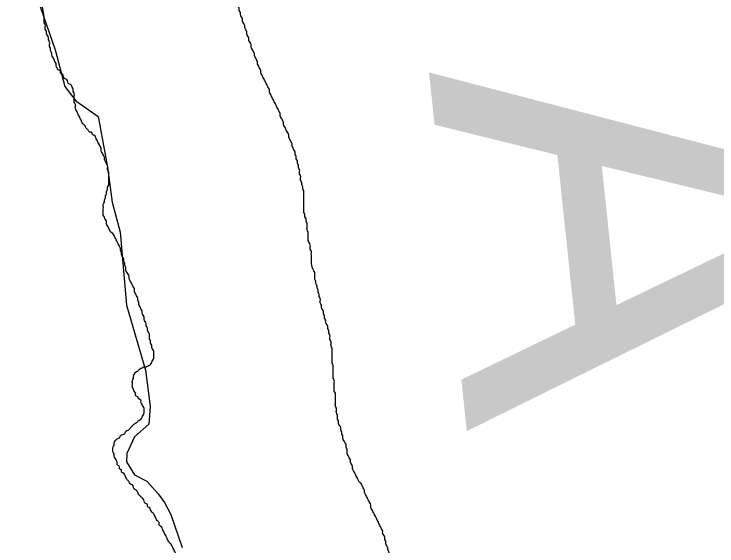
# Model space of a CAD drawing. Extents: x 813775 to 1157140, y 1757555 to 1979907.
# Drawn here: x 1007437 to 1009261, y 1846104 to 1847484 of the extents above; entities that cross this region are included whole.
import ezdxf

# ---------------------------------------------------------------- set-up
doc = ezdxf.new("R2010")
doc.units = 0
doc.layers.add('Level 6', color=7, linetype='Continuous')
doc.layers.add('Level 9', color=7, linetype='Continuous')

msp = doc.modelspace()

# ---------------------------------------------------------------- linework, layer by layer
at = {"layer": 'Level 6'}
msp.add_lwpolyline([(1007437.2, 1847699.8), (1007544.1, 1847391.2), (1007568.8, 1847296.6), (1007597.6, 1847259.5), (1007655.2, 1847218.4), (1007679.8, 1847086.7), (1007692.2, 1846996.2), (1007712.7, 1846918), (1007729.2, 1846728.7), (1007778.5, 1846560), (1007790.8, 1846465.4), (1007786.7, 1846420.1), (1007749.7, 1846387.2), (1007730.1, 1846343.8), (1007728.7, 1846322.2), (1007749.7, 1846288.5), (1007781.4, 1846272.1), (1007811.4, 1846239.1), (1007827.3, 1846216.7), (1007844.3, 1846185.6), (1007873.1, 1846099.2)], dxfattribs=at)
msp.add_lwpolyline([(1007437.2, 1847699.8), (1007544.1, 1847391.2), (1007568.8, 1847296.6), (1007597.6, 1847259.5), (1007655.2, 1847218.4), (1007679.8, 1847086.7), (1007692.2, 1846996.2), (1007712.7, 1846918), (1007729.2, 1846728.7), (1007778.5, 1846560), (1007790.8, 1846465.4), (1007786.7, 1846420.1), (1007749.7, 1846387.2), (1007730.1, 1846343.8), (1007728.7, 1846322.2), (1007749.7, 1846288.5), (1007781.4, 1846272.1), (1007811.4, 1846239.1), (1007827.3, 1846216.7), (1007844.3, 1846185.6), (1007873.1, 1846099.2)], dxfattribs=at)
msp.add_lwpolyline([(1007437.2, 1847699.8), (1007544.1, 1847391.2), (1007568.8, 1847296.6), (1007597.6, 1847259.5), (1007655.2, 1847218.4), (1007679.8, 1847086.7), (1007692.2, 1846996.2), (1007712.7, 1846918), (1007729.2, 1846728.7), (1007778.5, 1846560), (1007790.8, 1846465.4), (1007786.7, 1846420.1), (1007749.7, 1846387.2), (1007730.1, 1846343.8), (1007728.7, 1846322.2), (1007749.7, 1846288.5), (1007781.4, 1846272.1), (1007811.4, 1846239.1), (1007827.3, 1846216.7), (1007844.3, 1846185.6), (1007873.1, 1846099.2)], dxfattribs=at)
at = {"layer": 'Level 9'}
for points in [[(1008069.2, 1847360.1), (1008066.4, 1847365.6), (1008063.6, 1847371.2), (1008060.8, 1847376.8), (1008060.8, 1847382.4), (1008058, 1847388), (1008055.2, 1847393.6), (1008052.4, 1847399.1), (1008052.4, 1847404.7), (1008049.6, 1847410.3), (1008046.8, 1847415.9), (1008046.8, 1847421.5), (1008044.1, 1847427), (1008041.3, 1847432.6), (1008041.3, 1847438.2), (1008038.5, 1847443.8), (1008035.7, 1847449.4), (1008035.7, 1847455), (1008032.9, 1847460.5), (1008030.1, 1847466.1), (1008030.1, 1847471.7), (1008027.3, 1847477.3), (1008024.5, 1847482.9), (1008024.5, 1847488.4), (1008021.7, 1847494), (1008021.7, 1847499.6), (1008018.9, 1847505.2), (1008018.9, 1847510.8), (1008016.2, 1847516.4), (1008016.2, 1847521.9), (1008013.4, 1847527.5), (1008013.4, 1847533.1), (1008013.4, 1847538.7), (1008010.6, 1847544.3), (1008010.6, 1847549.8), (1008010.6, 1847555.4), (1008007.8, 1847561), (1008007.8, 1847566.6), (1008005, 1847572.2), (1008005, 1847577.8), (1008002.2, 1847583.3), (1008002.2, 1847588.9), (1007999.4, 1847594.5), (1007999.4, 1847600.1), (1007996.6, 1847605.7), (1007996.6, 1847611.3), (1007993.8, 1847616.8), (1007993.8, 1847622.4), (1007993.8, 1847628), (1007991, 1847633.6), (1007988.3, 1847639.2), (1007988.3, 1847644.7), (1007985.5, 1847650.3), (1007982.7, 1847655.9), (1007979.9, 1847661.5), (1007977.1, 1847667.1), (1007977.1, 1847672.7), (1007974.3, 1847678.2), (1007971.5, 1847683.8), (1007968.7, 1847689.4), (1007965.9, 1847695), (1007965.9, 1847700.6), (1007963.2, 1847706.1), (1007960.4, 1847711.7), (1007957.6, 1847717.3), (1007957.6, 1847722.9), (1007954.8, 1847728.5), (1007952, 1847734.1), (1007949.2, 1847739.6), (1007949.2, 1847745.2), (1007946.4, 1847750.8), (1007946.4, 1847756.4), (1007946.4, 1847762), (1007943.6, 1847767.6), (1007943.6, 1847773.1), (1007943.6, 1847778.7), (1007940.8, 1847784.3), (1007940.8, 1847789.9), (1007940.8, 1847795.5), (1007940.8, 1847801), (1007940.8, 1847806.6), (1007940.8, 1847812.2), (1007940.8, 1847817.8), (1007940.8, 1847823.4), (1007940.8, 1847829), (1007940.8, 1847834.5), (1007940.8, 1847840.1), (1007940.8, 1847845.7), (1007940.8, 1847851.3), (1007940.8, 1847856.9), (1007940.8, 1847862.4)], [(1007682.8, 1847068.5), (1007682.8, 1847074.1), (1007680, 1847079.7), (1007680, 1847085.2), (1007680, 1847090.8), (1007677.2, 1847096.4), (1007674.4, 1847102), (1007671.6, 1847107.6), (1007671.6, 1847113.2), (1007668.8, 1847118.7), (1007666.1, 1847124.3), (1007663.3, 1847129.9), (1007663.3, 1847135.5), (1007660.5, 1847141.1), (1007657.7, 1847146.7), (1007654.9, 1847152.2), (1007652.1, 1847157.8), (1007649.3, 1847163.4), (1007646.5, 1847169), (1007640.9, 1847171.8), (1007638.2, 1847177.4), (1007632.6, 1847177.4), (1007629.8, 1847182.9), (1007624.2, 1847188.5), (1007621.4, 1847194.1), (1007615.8, 1847199.7), (1007613, 1847205.3), (1007610.3, 1847210.8), (1007607.5, 1847216.4), (1007604.7, 1847222), (1007601.9, 1847227.6), (1007599.1, 1847233.2), (1007596.3, 1847238.8), (1007596.3, 1847244.3), (1007596.3, 1847249.9), (1007593.5, 1847255.5), (1007593.5, 1847261.1), (1007593.5, 1847266.7), (1007593.5, 1847272.2), (1007593.5, 1847277.8), (1007590.7, 1847283.4), (1007590.7, 1847289), (1007587.9, 1847294.6), (1007585.2, 1847300.2), (1007579.6, 1847302.9), (1007576.8, 1847308.5), (1007574, 1847314.1), (1007568.4, 1847316.9), (1007565.6, 1847322.5), (1007562.8, 1847328.1), (1007557.3, 1847330.9), (1007557.3, 1847336.4), (1007551.7, 1847339.2), (1007548.9, 1847344.8), (1007546.1, 1847350.4), (1007546.1, 1847356), (1007543.3, 1847361.6), (1007540.5, 1847367.1), (1007537.7, 1847372.7), (1007534.9, 1847378.3), (1007534.9, 1847383.9), (1007532.1, 1847389.5), (1007532.1, 1847395.1), (1007529.4, 1847400.6), (1007529.4, 1847406.2), (1007529.4, 1847411.8), (1007526.6, 1847417.4), (1007526.6, 1847423), (1007523.8, 1847428.5), (1007521, 1847434.1), (1007521, 1847439.7), (1007518.2, 1847445.3), (1007518.2, 1847450.9), (1007518.2, 1847456.5), (1007515.4, 1847462), (1007515.4, 1847467.6), (1007515.4, 1847473.2), (1007508.4, 1847512.5)], [(1008208.6, 1846857.7), (1008208.6, 1846863.3), (1008208.6, 1846868.8), (1008205.9, 1846874.4), (1008205.9, 1846880), (1008205.9, 1846885.6), (1008203.1, 1846891.2), (1008200.3, 1846896.7), (1008200.3, 1846902.3), (1008200.3, 1846907.9), (1008200.3, 1846913.5), (1008200.3, 1846919.1), (1008197.5, 1846924.7), (1008197.5, 1846930.2), (1008197.5, 1846935.8), (1008197.5, 1846941.4), (1008194.7, 1846947), (1008194.7, 1846952.6), (1008191.9, 1846958.1), (1008191.9, 1846963.7), (1008189.1, 1846969.3), (1008189.1, 1846974.9), (1008189.1, 1846980.5), (1008189.1, 1846986.1), (1008189.1, 1846991.6), (1008189.1, 1846997.2), (1008189.1, 1847002.8), (1008189.1, 1847008.4), (1008189.1, 1847014), (1008189.1, 1847019.6), (1008189.1, 1847025.1), (1008186.3, 1847030.7), (1008186.3, 1847036.3), (1008183.5, 1847041.9), (1008183.5, 1847047.5), (1008180.7, 1847053), (1008180.7, 1847058.6), (1008180.7, 1847064.2), (1008178, 1847069.8), (1008178, 1847075.4), (1008178, 1847081), (1008175.2, 1847086.5), (1008175.2, 1847092.1), (1008172.4, 1847097.7), (1008172.4, 1847103.3), (1008169.6, 1847108.9), (1008169.6, 1847114.4), (1008166.8, 1847120), (1008166.8, 1847125.6), (1008164, 1847131.2), (1008161.2, 1847136.8), (1008158.4, 1847142.4), (1008158.4, 1847147.9), (1008155.6, 1847153.5), (1008152.8, 1847159.1), (1008150.1, 1847164.7), (1008150.1, 1847170.3), (1008147.3, 1847175.8), (1008144.5, 1847181.4), (1008141.7, 1847187), (1008138.9, 1847192.6), (1008136.1, 1847198.2), (1008136.1, 1847203.8), (1008133.3, 1847209.3), (1008130.5, 1847214.9), (1008127.7, 1847220.5), (1008127.7, 1847226.1), (1008125, 1847231.7), (1008122.2, 1847237.3), (1008119.4, 1847242.8), (1008116.6, 1847248.4), (1008113.8, 1847254), (1008111, 1847259.6), (1008108.2, 1847265.2), (1008105.4, 1847270.7), (1008102.6, 1847276.3), (1008099.8, 1847281.9), (1008099.8, 1847287.5), (1008097.1, 1847293.1), (1008094.3, 1847298.7), (1008091.5, 1847304.2), (1008088.7, 1847309.8), (1008085.9, 1847315.4), (1008083.1, 1847321), (1008080.3, 1847326.6), (1008077.5, 1847332.1), (1008077.5, 1847337.7), (1008074.7, 1847343.3), (1008071.9, 1847348.9), (1008069.2, 1847354.5), (1008069.2, 1847360.1)], [(1007786, 1846571.7), (1007791.6, 1846574.5), (1007794.4, 1846580.1), (1007797.2, 1846585.7), (1007800, 1846591.2), (1007800, 1846596.8), (1007800, 1846602.4), (1007800, 1846608), (1007797.2, 1846613.6), (1007794.4, 1846619.1), (1007794.4, 1846624.7), (1007791.6, 1846630.3), (1007791.6, 1846635.9), (1007788.8, 1846641.5), (1007788.8, 1846647.1), (1007788.8, 1846652.6), (1007786, 1846658.2), (1007783.2, 1846663.8), (1007783.2, 1846669.4), (1007780.4, 1846675), (1007780.4, 1846680.5), (1007777.6, 1846686.1), (1007774.8, 1846691.7), (1007774.8, 1846697.3), (1007772.1, 1846702.9), (1007769.3, 1846708.5), (1007769.3, 1846714), (1007766.5, 1846719.6), (1007763.7, 1846725.2), (1007760.9, 1846730.8), (1007760.9, 1846736.4), (1007758.1, 1846742), (1007758.1, 1846747.5), (1007755.3, 1846753.1), (1007752.5, 1846758.7), (1007749.7, 1846764.3), (1007749.7, 1846769.9), (1007747, 1846775.4), (1007744.2, 1846781), (1007741.4, 1846786.6), (1007738.6, 1846792.2), (1007735.8, 1846797.8), (1007735.8, 1846803.4), (1007733, 1846808.9), (1007730.2, 1846814.5), (1007727.4, 1846820.1), (1007727.4, 1846825.7), (1007724.6, 1846831.3), (1007724.6, 1846836.8), (1007721.8, 1846842.4), (1007721.8, 1846848), (1007719.1, 1846853.6), (1007716.3, 1846859.2), (1007716.3, 1846864.8), (1007713.5, 1846870.3), (1007713.5, 1846875.9), (1007710.7, 1846881.5), (1007707.9, 1846887.1), (1007705.1, 1846892.7), (1007702.3, 1846898.2), (1007699.5, 1846903.8), (1007696.7, 1846909.4), (1007693.9, 1846915), (1007688.4, 1846917.8), (1007685.6, 1846923.4), (1007682.8, 1846929), (1007680, 1846934.5), (1007677.2, 1846940.1), (1007677.2, 1846945.7), (1007674.4, 1846951.3), (1007671.6, 1846956.9), (1007668.8, 1846962.4), (1007668.8, 1846968), (1007668.8, 1846973.6), (1007668.8, 1846979.2), (1007668.8, 1846984.8), (1007668.8, 1846990.4), (1007671.6, 1846995.9), (1007671.6, 1847001.5), (1007674.4, 1847007.1), (1007674.4, 1847012.7), (1007677.2, 1847018.3), (1007677.2, 1847023.8), (1007680, 1847029.4), (1007680, 1847035), (1007682.8, 1847040.6), (1007682.8, 1847046.2), (1007682.8, 1847051.8), (1007682.8, 1847057.3), (1007682.8, 1847062.9), (1007682.8, 1847068.5)], [(1008262.5, 1846606), (1008262.5, 1846611.6), (1008262.5, 1846617.2), (1008259.7, 1846622.8), (1008259.7, 1846628.3), (1008259.7, 1846633.9), (1008256.9, 1846639.5), (1008256.9, 1846645.1), (1008256.9, 1846650.7), (1008254.1, 1846656.3), (1008254.1, 1846661.8), (1008251.3, 1846667.4), (1008251.3, 1846673), (1008248.5, 1846678.6), (1008245.7, 1846684.2), (1008245.7, 1846689.7), (1008243, 1846695.3), (1008243, 1846700.9), (1008240.2, 1846706.5), (1008240.2, 1846712.1), (1008237.4, 1846717.7), (1008234.6, 1846723.2), (1008234.6, 1846728.8), (1008231.8, 1846734.4), (1008231.8, 1846740), (1008231.8, 1846745.6), (1008229, 1846751.1), (1008229, 1846756.7), (1008226.2, 1846762.3), (1008226.2, 1846767.9), (1008223.4, 1846773.5), (1008223.4, 1846779.1), (1008220.6, 1846784.6), (1008220.6, 1846790.2), (1008217.8, 1846795.8), (1008217.8, 1846801.4), (1008217.8, 1846807), (1008217.8, 1846812.6), (1008215.1, 1846818.1), (1008208.6, 1846857.7)], [(1008404.8, 1846103.6), (1008402, 1846109.2), (1008402, 1846114.8), (1008399.2, 1846120.4), (1008399.2, 1846126), (1008396.4, 1846131.5), (1008393.6, 1846137.1), (1008393.6, 1846142.7), (1008390.8, 1846148.3), (1008388, 1846153.9), (1008385.2, 1846159.4), (1008382.4, 1846165), (1008379.6, 1846170.6), (1008376.9, 1846176.2), (1008374.1, 1846181.8), (1008371.3, 1846187.4), (1008368.5, 1846192.9), (1008365.7, 1846198.5), (1008362.9, 1846204.1), (1008362.9, 1846209.7), (1008360.1, 1846215.3), (1008357.3, 1846220.9), (1008354.5, 1846226.4), (1008351.8, 1846232), (1008349, 1846237.6), (1008346.2, 1846243.2), (1008346.2, 1846248.8), (1008343.4, 1846254.3), (1008340.6, 1846259.9), (1008337.8, 1846265.5), (1008332.2, 1846271.1), (1008329.4, 1846276.7), (1008326.6, 1846282.3), (1008323.9, 1846287.8), (1008321.1, 1846293.4), (1008318.3, 1846299), (1008315.5, 1846304.6), (1008315.5, 1846310.2), (1008312.7, 1846315.7), (1008309.9, 1846321.3), (1008309.9, 1846326.9), (1008307.1, 1846332.5), (1008304.3, 1846338.1), (1008301.5, 1846343.7), (1008301.5, 1846349.2), (1008301.5, 1846354.8), (1008298.7, 1846360.4), (1008298.7, 1846366), (1008296, 1846371.6), (1008293.2, 1846377.2), (1008290.4, 1846382.7), (1008290.4, 1846388.3), (1008287.6, 1846393.9), (1008287.6, 1846399.5), (1008284.8, 1846405.1), (1008284.8, 1846410.6), (1008282, 1846416.2), (1008279.2, 1846421.8), (1008279.2, 1846427.4), (1008276.4, 1846433), (1008276.4, 1846438.6), (1008276.4, 1846444.1), (1008273.6, 1846449.7), (1008273.6, 1846455.3), (1008273.6, 1846460.9), (1008270.9, 1846466.5), (1008270.9, 1846472), (1008270.9, 1846477.6), (1008270.9, 1846483.2), (1008270.9, 1846488.8), (1008270.9, 1846494.4), (1008270.9, 1846500), (1008268.1, 1846505.5), (1008268.1, 1846511.1), (1008268.1, 1846516.7), (1008268.1, 1846522.3), (1008268.1, 1846527.9), (1008268.1, 1846533.4), (1008265.3, 1846539), (1008265.3, 1846544.6), (1008265.3, 1846550.2), (1008265.3, 1846555.8), (1008265.3, 1846561.4), (1008265.3, 1846566.9), (1008265.3, 1846572.5), (1008262.5, 1846578.1), (1008262.5, 1846583.7), (1008262.5, 1846589.3), (1008262.5, 1846594.9), (1008262.5, 1846600.4), (1008262.5, 1846606)], [(1007833.4, 1846125.1), (1007830.6, 1846130.7), (1007827.9, 1846136.3), (1007825.1, 1846141.9), (1007822.3, 1846147.5), (1007819.5, 1846153), (1007813.9, 1846158.6), (1007813.9, 1846164.2), (1007808.3, 1846169.8), (1007805.5, 1846175.4), (1007802.7, 1846181), (1007800, 1846186.5), (1007794.4, 1846192.1), (1007791.6, 1846197.7), (1007788.8, 1846203.3), (1007783.2, 1846206.1), (1007783.2, 1846211.7), (1007777.6, 1846214.4), (1007774.8, 1846220), (1007772.1, 1846225.6), (1007766.5, 1846231.2), (1007760.9, 1846236.8), (1007758.1, 1846242.4), (1007755.3, 1846247.9), (1007749.7, 1846250.7), (1007747, 1846256.3), (1007744.2, 1846261.9), (1007738.6, 1846264.7), (1007735.8, 1846270.3), (1007730.2, 1846275.8), (1007727.4, 1846281.4), (1007724.6, 1846287), (1007721.8, 1846292.6), (1007716.3, 1846295.4), (1007716.3, 1846301), (1007710.7, 1846303.8), (1007710.7, 1846309.3), (1007705.1, 1846314.9), (1007705.1, 1846320.5), (1007702.3, 1846326.1), (1007699.5, 1846331.7), (1007696.7, 1846337.3), (1007696.7, 1846342.8), (1007693.9, 1846348.4), (1007693.9, 1846354), (1007693.9, 1846359.6), (1007696.7, 1846365.2), (1007696.7, 1846370.7), (1007699.5, 1846376.3), (1007705.1, 1846381.9), (1007710.7, 1846384.7), (1007713.5, 1846390.3), (1007719.1, 1846393.1), (1007724.6, 1846395.9), (1007727.4, 1846401.4), (1007733, 1846404.2), (1007738.6, 1846409.8), (1007744.2, 1846415.4), (1007749.7, 1846421), (1007755.3, 1846423.8), (1007760.9, 1846429.4), (1007766.5, 1846432.1), (1007769.3, 1846437.7), (1007772.1, 1846443.3), (1007774.8, 1846448.9), (1007774.8, 1846454.5), (1007774.8, 1846460.1), (1007772.1, 1846465.6), (1007769.3, 1846471.2), (1007766.5, 1846476.8), (1007766.5, 1846482.4), (1007760.9, 1846485.2), (1007758.1, 1846490.8), (1007752.5, 1846493.5), (1007752.5, 1846499.1), (1007749.7, 1846504.7), (1007747, 1846510.3), (1007744.2, 1846515.9), (1007744.2, 1846521.5), (1007744.2, 1846527), (1007744.2, 1846532.6), (1007747, 1846538.2), (1007747, 1846543.8), (1007749.7, 1846549.4), (1007752.5, 1846555), (1007758.1, 1846557.7), (1007763.7, 1846563.3), (1007769.3, 1846566.1), (1007774.8, 1846568.9), (1007780.4, 1846568.9), (1007786, 1846571.7)], [(1008037.1, 1845633.9), (1008037.1, 1845639.5), (1008034.3, 1845645.1), (1008031.5, 1845650.7), (1008025.9, 1845653.4), (1008023.1, 1845659), (1008017.5, 1845661.8), (1008017.5, 1845667.4), (1008012, 1845673), (1008012, 1845678.6), (1008009.2, 1845684.1), (1008006.4, 1845689.7), (1008003.6, 1845695.3), (1008000.8, 1845700.9), (1007998, 1845706.5), (1007992.4, 1845712.1), (1007992.4, 1845717.6), (1007989.7, 1845723.2), (1007989.7, 1845728.8), (1007986.9, 1845734.4), (1007986.9, 1845740), (1007984.1, 1845745.6), (1007984.1, 1845751.1), (1007981.3, 1845756.7), (1007981.3, 1845762.3), (1007981.3, 1845767.9), (1007981.3, 1845773.5), (1007978.5, 1845779), (1007978.5, 1845784.6), (1007978.5, 1845790.2), (1007978.5, 1845795.8), (1007978.5, 1845801.4), (1007975.7, 1845807), (1007975.7, 1845812.5), (1007975.7, 1845818.1), (1007975.7, 1845823.7), (1007975.7, 1845829.3), (1007972.9, 1845834.9), (1007972.9, 1845840.4), (1007970.1, 1845846), (1007970.1, 1845851.6), (1007967.3, 1845857.2), (1007964.5, 1845862.8), (1007961.8, 1845868.4), (1007959, 1845873.9), (1007956.2, 1845879.5), (1007953.4, 1845885.1), (1007947.8, 1845887.9), (1007945, 1845893.5), (1007942.2, 1845899.1), (1007936.6, 1845901.8), (1007933.9, 1845907.4), (1007931.1, 1845913), (1007928.3, 1845918.6), (1007925.5, 1845924.2), (1007922.7, 1845929.8), (1007919.9, 1845935.3), (1007919.9, 1845940.9), (1007917.1, 1845946.5), (1007914.3, 1845952.1), (1007911.5, 1845957.7), (1007911.5, 1845963.3), (1007908.8, 1845968.8), (1007906, 1845974.4), (1007903.2, 1845980), (1007900.4, 1845985.6), (1007897.6, 1845991.2), (1007897.6, 1845996.7), (1007894.8, 1846002.3), (1007892, 1846007.9), (1007889.2, 1846013.5), (1007886.4, 1846019.1), (1007883.6, 1846024.7), (1007880.9, 1846030.2), (1007878.1, 1846035.8), (1007878.1, 1846041.4), (1007875.3, 1846047), (1007872.5, 1846052.6), (1007869.7, 1846058.1), (1007864.1, 1846063.7), (1007864.1, 1846069.3), (1007861.3, 1846074.9), (1007858.5, 1846080.5), (1007855.7, 1846086.1), (1007853, 1846091.6), (1007850.2, 1846097.2), (1007847.4, 1846102.8), (1007844.6, 1846108.4), (1007839, 1846114), (1007836.2, 1846119.5), (1007833.4, 1846125.1)], [(1008616.8, 1845612.4), (1008616.8, 1845618), (1008616.8, 1845623.6), (1008614, 1845629.2), (1008614, 1845634.7), (1008614, 1845640.3), (1008611.2, 1845645.9), (1008611.2, 1845651.5), (1008608.4, 1845657.1), (1008605.6, 1845662.6), (1008602.8, 1845668.2), (1008600, 1845673.8), (1008597.2, 1845679.4), (1008594.5, 1845685), (1008594.5, 1845690.6), (1008591.7, 1845696.1), (1008588.9, 1845701.7), (1008586.1, 1845707.3), (1008583.3, 1845712.9), (1008580.5, 1845718.5), (1008577.7, 1845724), (1008574.9, 1845729.6), (1008569.3, 1845735.2), (1008566.6, 1845740.8), (1008561, 1845743.6), (1008558.2, 1845749.2), (1008555.4, 1845754.7), (1008549.8, 1845757.5), (1008547, 1845763.1), (1008544.2, 1845768.7), (1008541.4, 1845774.3), (1008538.7, 1845779.9), (1008533.1, 1845785.5), (1008530.3, 1845791), (1008527.5, 1845796.6), (1008524.7, 1845802.2), (1008519.1, 1845805), (1008516.3, 1845810.6), (1008510.8, 1845816.2), (1008508, 1845821.7), (1008502.4, 1845827.3), (1008499.6, 1845832.9), (1008494, 1845835.7), (1008491.2, 1845841.3), (1008488.4, 1845846.9), (1008485.7, 1845852.4), (1008482.9, 1845858), (1008480.1, 1845863.6), (1008477.3, 1845869.2), (1008474.5, 1845874.8), (1008474.5, 1845880.3), (1008471.7, 1845885.9), (1008471.7, 1845891.5), (1008468.9, 1845897.1), (1008466.1, 1845902.7), (1008466.1, 1845908.3), (1008463.3, 1845913.8), (1008463.3, 1845919.4), (1008460.5, 1845925), (1008457.8, 1845930.6), (1008457.8, 1845936.2), (1008455, 1845941.7), (1008455, 1845947.3), (1008455, 1845952.9), (1008452.2, 1845958.5), (1008449.4, 1845964.1), (1008446.6, 1845969.7), (1008443.8, 1845975.2), (1008441, 1845980.8), (1008441, 1845986.4), (1008438.2, 1845992), (1008435.4, 1845997.6), (1008435.4, 1846003.2), (1008432.7, 1846008.7), (1008429.9, 1846014.3), (1008429.9, 1846019.9), (1008427.1, 1846025.5), (1008427.1, 1846031.1), (1008424.3, 1846036.6), (1008421.5, 1846042.2), (1008421.5, 1846047.8), (1008418.7, 1846053.4), (1008415.9, 1846059), (1008415.9, 1846064.6), (1008413.1, 1846070.1), (1008413.1, 1846075.7), (1008410.3, 1846081.3), (1008410.3, 1846086.9), (1008407.5, 1846092.5), (1008407.5, 1846098), (1008404.8, 1846103.6)]]:
    msp.add_spline(points, degree=3, dxfattribs=at)

# ---------------------------------------------------------------- texts
msp.add_text('OUACHITA', height=1056, rotation=276.0034, dxfattribs=at).set_placement((1007849, 1853655.3))

doc.saveas('drawing.dxf')
